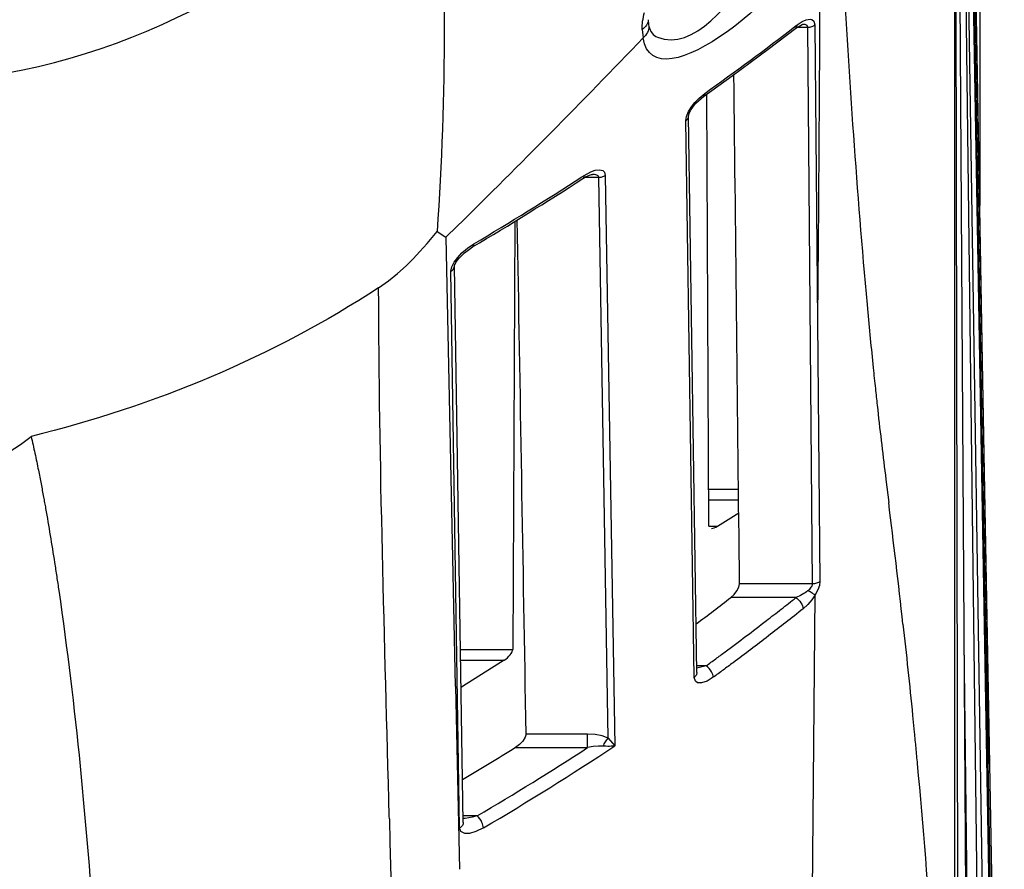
# Paper-space layout 'Sheet' of a CAD drawing. Header units: inches. Extents: x 0.2 to 10.8, y 0.2 to 8.3.
# Tile 417 of 545: x 7.849 to 8.053, y 4.765 to 4.941. Entities that reach past the tile are written whole.
import ezdxf

# ---------------------------------------------------------------- set-up
doc = ezdxf.new("R2010")
doc.units = ezdxf.units.IN
doc.header["$MEASUREMENT"] = 0
doc.layers.get('0').update_dxf_attribs({"lineweight": 5})

psp = doc.layouts.new('Sheet')

# ---------------------------------------------------------------- linework, layer by layer
at = {"color": 0, "linetype": 'ByBlock', "lineweight": -3}
for p, q in [((8.047632, 5.236273), (8.047632, 4.902245)), ((8.049637, 4.786553), (8.042863, 5.177339)), ((8.042894, 5.154282), (8.052696, 4.619786)), ((8.042879, 5.141806), (8.052295, 4.619786)), ((8.052058, 4.619786), (8.042888, 5.137296)), ((8.050335, 4.619786), (8.042785, 5.113643)), ((8.042815, 5.099423), (8.048734, 4.619786)), ((8.04264, 5.076129), (8.045593, 4.619786)), ((8.043305, 4.619786), (8.042544, 5.061876)), ((8.042394, 5.016398), (8.042333, 4.619786)), ((8.009293, 4.939342), (8.009758, 4.939695)), ((8.009296, 4.939341), (8.009758, 4.939697)), ((8.009503, 4.939058), (8.010806, 4.939799)), ((8.009758, 4.939696), (8.009506, 4.939061)), ((8.009758, 4.939695), (8.010818, 4.940393)), ((8.010806, 4.939799), (8.010885, 4.939816)), ((8.010818, 4.940393), (8.011598, 4.940737)), ((8.013436, 4.939704), (8.014486, 4.82433)), ((7.97764, 4.93876), (7.977819, 4.937032)), ((8.009739, 4.93923), (8.011951, 4.93923)), ((8.012967, 4.82383), (8.011951, 4.93923)), ((7.989448, 4.924538), (7.990627, 4.925517)), ((7.991452, 4.835816), (7.991045, 4.925363)), ((7.988384, 4.804461), (7.986662, 4.919852)), ((7.988962, 4.805475), (7.987254, 4.920875)), ((7.967901, 4.909581), (7.968763, 4.909674)), ((7.965106, 4.908193), (7.965587, 4.9085)), ((7.965109, 4.908191), (7.965587, 4.9085)), ((7.965777, 4.908118), (7.968618, 4.908118)), ((7.967152, 4.908685), (7.96732, 4.908703)), ((7.970543, 4.791848), (7.968618, 4.908118)), ((7.96998, 4.908508), (7.971981, 4.790293)), ((7.951203, 4.898957), (7.950802, 4.810266)), ((7.933023, 4.894382), (7.935097, 4.896873)), ((7.935097, 4.896873), (7.936954, 4.895677)), ((7.936954, 4.895677), (7.93929, 4.897979)), ((7.936955, 4.895675), (7.938891, 4.802588)), ((7.941427, 4.89342), (7.942744, 4.894318)), ((7.938662, 4.890529), (7.939381, 4.891493)), ((7.939786, 4.773248), (7.937985, 4.888653)), ((7.940523, 4.774366), (7.93871, 4.889763)), ((8.024238, 4.88178), (8.024323, 4.880866)), ((8.026336, 4.860886), (8.026444, 4.859912)), ((8.026338, 4.86089), (8.026444, 4.859912)), ((8.02815, 4.845473), (8.028735, 4.840689)), ((7.991417, 4.8435), (7.997593, 4.8435)), ((7.991428, 4.84124), (7.997618, 4.84124)), ((7.993252, 4.835819), (7.997647, 4.838581)), ((7.991452, 4.835819), (7.993252, 4.835819)), ((8.012967, 4.82383), (7.997808, 4.82383)), ((8.012323, 4.699974), (8.0135, 4.821536)), ((8.00948, 4.821002), (7.996, 4.821002)), ((8.046762, 4.619786), (8.044355, 4.811892)), ((7.939959, 4.810266), (7.950802, 4.810266)), ((7.939995, 4.808006), (7.949002, 4.808006)), ((7.949002, 4.808006), (7.940377, 4.802585)), ((7.990913, 4.80686), (7.988949, 4.806345)), ((7.990913, 4.80686), (7.988962, 4.80686)), ((7.938897, 4.802589), (7.939768, 4.764675)), ((7.94008, 4.802585), (7.940377, 4.802585)), ((8.033671, 4.796573), (8.034017, 4.793098)), ((7.966304, 4.792716), (7.953568, 4.792716)), ((7.966304, 4.789891), (7.966304, 4.792716)), ((7.970543, 4.791867), (7.971981, 4.790293)), ((7.951347, 4.789891), (7.966303, 4.789891)), ((7.925224, 4.775152), (7.92521, 4.775687)), ((7.943425, 4.775747), (7.940523, 4.775746))]:
    psp.add_line(p, q, dxfattribs=at)
for points in [[(8.011951, 4.93923), (8.011822, 4.93955), (8.011414, 4.939757), (8.010993, 4.939814), (8.010873, 4.939816)], [(8.011598, 4.940737), (8.012477, 4.940869), (8.012786, 4.940802), (8.013238, 4.940446), (8.013437, 4.939703)], [(7.990368, 4.924874), (7.996258, 4.929125), (8.00374, 4.934671), (8.009505, 4.93906)], [(7.987219, 4.921719), (7.987819, 4.922694), (7.988561, 4.923642), (7.989448, 4.924538)], [(7.987252, 4.92088), (7.987265, 4.920972), (7.987385, 4.921364), (7.987671, 4.92195), (7.988129, 4.922654), (7.988783, 4.923454), (7.989834, 4.924462), (7.99037, 4.924876)], [(7.986661, 4.919854), (7.986795, 4.920714), (7.987219, 4.921719)], [(7.965584, 4.908503), (7.96697, 4.909252), (7.967901, 4.909581)], [(7.968763, 4.909674), (7.969465, 4.909511), (7.969803, 4.909154), (7.969977, 4.908511)], [(7.965315, 4.907847), (7.966017, 4.908258), (7.966896, 4.908623), (7.967152, 4.908685)], [(7.928718, 4.889796), (7.930124, 4.891193), (7.931554, 4.892719), (7.933023, 4.894382)], [(7.938711, 4.88975), (7.938741, 4.88987), (7.938845, 4.890126), (7.939026, 4.890458), (7.939287, 4.890849), (7.939659, 4.891319), (7.940139, 4.89184), (7.940812, 4.892467), (7.941816, 4.893245), (7.942478, 4.893672)], [(7.939381, 4.891493), (7.940261, 4.892432), (7.941427, 4.89342)], [(7.937988, 4.888652), (7.938158, 4.889547), (7.938662, 4.890529)], [(7.922989, 4.885226), (7.925007, 4.88664), (7.926909, 4.888162), (7.928718, 4.889796)], [(7.836112, 4.845787), (7.838889, 4.847185), (7.841344, 4.848453), (7.843919, 4.849802), (7.846402, 4.851215), (7.84875, 4.852758), (7.850947, 4.854415)], [(7.996, 4.821002), (7.996708, 4.821661), (7.99728, 4.822406), (7.99767, 4.823166), (7.997808, 4.82383)], [(8.014485, 4.824331), (8.014372, 4.823497), (8.014065, 4.822615), (8.013514, 4.821562)], [(8.0135, 4.821536), (8.012809, 4.820534), (8.01196, 4.819553), (8.010975, 4.818656)], [(7.992349, 4.804472), (7.991071, 4.803695), (7.989906, 4.80332), (7.989114, 4.803348), (7.988653, 4.803684), (7.988383, 4.804463)], [(7.953568, 4.792716), (7.953395, 4.792041), (7.952902, 4.791268), (7.952198, 4.790531), (7.951348, 4.789891)], [(7.970543, 4.791848), (7.969357, 4.792307), (7.967912, 4.79261), (7.966304, 4.792716)], [(7.969586, 4.7902), (7.968586, 4.79022), (7.967484, 4.790112), (7.966302, 4.78989)], [(7.971946, 4.790255), (7.971708, 4.790242), (7.971457, 4.790208), (7.971167, 4.790182), (7.970841, 4.790163), (7.970475, 4.790156), (7.97006, 4.790166), (7.969586, 4.7902)], [(7.943427, 4.775747), (7.94235, 4.775467), (7.941666, 4.775329), (7.940957, 4.775224), (7.94051, 4.775187)], [(7.944706, 4.773256), (7.943166, 4.772497), (7.941848, 4.77213), (7.94088, 4.772103), (7.940067, 4.772505), (7.93979, 4.773246)]]:
    psp.add_lwpolyline(points, dxfattribs=at)
for centre, radius, start, end in [((-7.345088, 5.016677), 15.35975, 359.4754125, 359.7911877), ((7.615074, 5.452137), 0.646815, 305.494018, 307.551948), ((7.572955, 5.514428), 0.722417, 300.764394, 302.897123), ((7.572269, 5.516566), 0.724184, 300.768742, 302.851133), ((5.792942, 4.565721), 2.252638, 6.366126, 7.011279), ((7.641825, 5.289176), 0.595461, 300.430969, 303.019247), ((7.645363, 5.28301), 0.591147, 300.422709, 303.539701), ((52.280526, 5.950409), 44.370874, 181.5177802, 181.7184813)]:
    psp.add_arc(centre, radius, start, end, dxfattribs=at)
for centre, start_param, end_param in [((7.993252, 4.836951), -2.6905393, -1.9051411), ((7.949002, 4.809138), -1.9051411, -0.3371937), ((7.940377, 4.803717), -2.0709034, -1.9051411)]:
    psp.add_ellipse(centre, major_axis=(0.0017, 0.00144), ratio=0.4101932, start_param=start_param, end_param=end_param, dxfattribs=at)
for points in [[(7.842668, 4.929212), (7.877859, 4.934419), (7.911515, 4.955545), (7.93555, 4.981772)], [(7.935554, 4.981769), (7.936835, 4.953499), (7.937153, 4.925098), (7.935099, 4.896874)], [(8.014559, 4.960698), (8.00984, 4.946916), (7.980012, 4.922632), (7.977817, 4.937034)], [(8.019169, 4.952005), (8.020529, 4.928576), (8.022087, 4.905151), (8.024238, 4.881781)], [(7.980777, 4.937166), (7.988341, 4.933996), (7.996026, 4.944707), (8.000934, 4.951279)], [(7.93929, 4.897979), (7.952305, 4.910825), (7.965207, 4.923791), (7.977819, 4.937032)], [(7.997808, 4.82383), (7.997423, 4.859025), (7.997039, 4.894219), (7.996648, 4.929414)], [(7.953568, 4.792716), (7.952962, 4.828241), (7.952348, 4.863766), (7.95174, 4.89929)], [(7.922989, 4.885226), (7.901141, 4.870914), (7.87633, 4.860569), (7.850947, 4.854415)], [(7.925206, 4.775685), (7.924256, 4.812194), (7.923088, 4.848705), (7.922989, 4.885226)], [(7.856688, 4.822432), (7.860218, 4.79824), (7.862462, 4.773858), (7.864165, 4.749469)]]:
    psp.add_open_spline(points, degree=3, dxfattribs=at)
for points, knots in [([(7.97764, 4.93876), (7.977612, 4.939325), (7.97769, 4.940528), (7.977953, 4.941699), (7.978124, 4.942306)], [0, 0, 0, 0, 0.4728636, 1, 1, 1, 1]), ([(7.978877, 4.940772), (7.978877, 4.940392), (7.978595, 4.939582), (7.977998, 4.938998), (7.97764, 4.93876)], [0, 0, 0, 0, 0.4691036, 1, 1, 1, 1]), ([(7.978877, 4.940772), (7.978877, 4.940537), (7.978898, 4.940088), (7.978967, 4.939642), (7.979015, 4.939433)], [0, 0, 0, 0, 0.5222204, 1, 1, 1, 1]), ([(8.011951, 4.93923), (8.012247, 4.939232), (8.012778, 4.939315), (8.013255, 4.939561), (8.013436, 4.939704)], [0, 0, 0, 0, 0.5620022, 1, 1, 1, 1]), ([(7.979015, 4.939433), (7.979023, 4.938988), (7.978783, 4.938059), (7.978177, 4.937339), (7.977819, 4.937032)], [0, 0, 0, 0, 0.4854327, 1, 1, 1, 1]), ([(7.979015, 4.939433), (7.979131, 4.938919), (7.97952, 4.937965), (7.980353, 4.937345), (7.980777, 4.937166)], [0, 0, 0, 0, 0.5335595, 1, 1, 1, 1]), ([(7.990373, 4.924878), (7.990454, 4.924937), (7.990599, 4.92514), (7.990628, 4.925382), (7.990627, 4.925517)], [0, 0, 0, 0, 0.4279642, 1, 1, 1, 1]), ([(7.986661, 4.919852), (7.986827, 4.91997), (7.987125, 4.920259), (7.987256, 4.92067), (7.987252, 4.920872)], [0, 0, 0, 0, 0.5014449, 1, 1, 1, 1]), ([(7.965323, 4.907853), (7.965407, 4.907907), (7.965561, 4.908112), (7.965588, 4.90836), (7.965587, 4.9085)], [0, 0, 0, 0, 0.415849, 1, 1, 1, 1]), ([(7.968617, 4.908118), (7.968611, 4.90832), (7.968122, 4.90872), (7.967623, 4.908703), (7.967322, 4.908703)], [0, 0, 0, 0, 0.4028795, 1, 1, 1, 1]), ([(7.968618, 4.908118), (7.968857, 4.90812), (7.969335, 4.908183), (7.969782, 4.908376), (7.96998, 4.908508)], [0, 0, 0, 0, 0.5005788, 1, 1, 1, 1]), ([(7.942478, 4.893671), (7.942581, 4.893732), (7.942724, 4.893956), (7.942744, 4.894197), (7.942743, 4.894318)], [0, 0, 0, 0, 0.4963491, 1, 1, 1, 1]), ([(7.937985, 4.888653), (7.938207, 4.888785), (7.938569, 4.889097), (7.938712, 4.889559), (7.93871, 4.889757)], [0, 0, 0, 0, 0.5658898, 1, 1, 1, 1]), ([(8.024323, 4.880865), (8.024513, 4.878816), (8.0249, 4.874734), (8.025306, 4.870653), (8.025514, 4.868621)], [0, 0, 0, 0, 0.5017015, 1, 1, 1, 1]), ([(8.025514, 4.868621), (8.025587, 4.867904), (8.025735, 4.866474), (8.025886, 4.865044), (8.025962, 4.864331)], [0, 0, 0, 0, 0.5007726, 1, 1, 1, 1]), ([(8.025962, 4.864331), (8.026023, 4.863756), (8.026147, 4.862607), (8.026273, 4.861459), (8.026336, 4.860886)], [0, 0, 0, 0, 0.5006915, 1, 1, 1, 1]), ([(8.026444, 4.859912), (8.026715, 4.857493), (8.027274, 4.852679), (8.027858, 4.847867), (8.02815, 4.845473)], [0, 0, 0, 0, 0.5023165, 1, 1, 1, 1]), ([(7.850947, 4.854415), (7.851219, 4.853245), (7.851742, 4.850901), (7.852232, 4.848551), (7.852469, 4.847375)], [0, 0, 0, 0, 0.5003271, 1, 1, 1, 1]), ([(7.852469, 4.847375), (7.852655, 4.846453), (7.853017, 4.844608), (7.853363, 4.84276), (7.853532, 4.841835)], [0, 0, 0, 0, 0.5001706, 1, 1, 1, 1]), ([(7.853532, 4.841835), (7.853604, 4.841445), (7.853745, 4.840663), (7.853885, 4.839882), (7.853954, 4.839491)], [0, 0, 0, 0, 0.500058, 1, 1, 1, 1]), ([(7.853954, 4.839491), (7.854284, 4.837623), (7.854919, 4.833884), (7.855518, 4.83014), (7.855809, 4.828267)], [0, 0, 0, 0, 0.5002146, 1, 1, 1, 1]), ([(7.855809, 4.828267), (7.85596, 4.827295), (7.856258, 4.825351), (7.856546, 4.823405), (7.856688, 4.822432)], [0, 0, 0, 0, 0.5000781, 1, 1, 1, 1]), ([(8.011996, 4.822439), (8.012253, 4.82265), (8.012659, 4.823045), (8.012971, 4.823588), (8.012967, 4.82383)], [0, 0, 0, 0, 0.5788097, 1, 1, 1, 1]), ([(8.014485, 4.82433), (8.014284, 4.824163), (8.013784, 4.823924), (8.013245, 4.823832), (8.012967, 4.82383)], [0, 0, 0, 0, 0.4843132, 1, 1, 1, 1]), ([(8.011996, 4.822439), (8.011625, 4.822134), (8.010812, 4.821598), (8.009934, 4.821183), (8.00948, 4.821002)], [0, 0, 0, 0, 0.4952136, 1, 1, 1, 1]), ([(8.0135, 4.821536), (8.01328, 4.821664), (8.012779, 4.821965), (8.012278, 4.822267), (8.011996, 4.822439)], [0, 0, 0, 0, 0.434977, 1, 1, 1, 1]), ([(7.988824, 4.815546), (7.99003, 4.816447), (7.992429, 4.818256), (7.994813, 4.820084), (7.996, 4.821002)], [0, 0, 0, 0, 0.5007405, 1, 1, 1, 1]), ([(8.003388, 4.816225), (8.00441, 4.817015), (8.006446, 4.8186), (8.008471, 4.8202), (8.00948, 4.821002)], [0, 0, 0, 0, 0.500641, 1, 1, 1, 1]), ([(8.00948, 4.821002), (8.009905, 4.820735), (8.010571, 4.820027), (8.010973, 4.819105), (8.010975, 4.818656)], [0, 0, 0, 0, 0.5278806, 1, 1, 1, 1]), ([(8.010975, 4.818657), (8.008596, 4.816764), (8.003791, 4.813007), (7.998926, 4.80933), (7.996471, 4.807506)], [0, 0, 0, 0, 0.4985644, 1, 1, 1, 1]), ([(7.994821, 4.809736), (7.996261, 4.810806), (7.999127, 4.812955), (8.001973, 4.815131), (8.003388, 4.816225)], [0, 0, 0, 0, 0.5008467, 1, 1, 1, 1]), ([(8.031689, 4.815497), (8.032038, 4.812347), (8.03272, 4.806044), (8.033368, 4.799736), (8.033681, 4.796579)], [0, 0, 0, 0, 0.4996975, 1, 1, 1, 1]), ([(7.990913, 4.80686), (7.991567, 4.807337), (7.992871, 4.808293), (7.994172, 4.809255), (7.994821, 4.809736)], [0, 0, 0, 0, 0.5003651, 1, 1, 1, 1]), ([(7.99235, 4.804472), (7.992347, 4.804861), (7.992005, 4.805788), (7.991375, 4.806543), (7.990913, 4.80686)], [0, 0, 0, 0, 0.4104243, 1, 1, 1, 1]), ([(7.996471, 4.807506), (7.995787, 4.806997), (7.994415, 4.805982), (7.993039, 4.804974), (7.992349, 4.80447)], [0, 0, 0, 0, 0.4996058, 1, 1, 1, 1]), ([(7.988856, 4.805009), (7.988802, 4.8049), (7.988666, 4.804695), (7.988482, 4.804532), (7.988382, 4.804462)], [0, 0, 0, 0, 0.4991795, 1, 1, 1, 1]), ([(7.98896, 4.805475), (7.988961, 4.805395), (7.988944, 4.805234), (7.988891, 4.805081), (7.988856, 4.805009)], [0, 0, 0, 0, 0.500886, 1, 1, 1, 1]), ([(8.034023, 4.793102), (8.034128, 4.792011), (8.034337, 4.789826), (8.034541, 4.787642), (8.034642, 4.786549)], [0, 0, 0, 0, 0.4996553, 1, 1, 1, 1]), ([(7.969586, 4.7902), (7.969694, 4.790515), (7.96997, 4.791098), (7.970354, 4.79162), (7.970573, 4.791836)], [0, 0, 0, 0, 0.5188327, 1, 1, 1, 1]), ([(7.951347, 4.789891), (7.949538, 4.788756), (7.9459, 4.786504), (7.942238, 4.784292), (7.940397, 4.783193)], [0, 0, 0, 0, 0.4990167, 1, 1, 1, 1]), ([(8.034642, 4.786549), (8.035843, 4.773496), (8.040431, 4.718023), (8.039956, 4.662308), (8.040796, 4.619784)], [0, 0, 0, 0, 0.2355898, 1, 1, 1, 1]), ([(7.940525, 4.774366), (7.940526, 4.774271), (7.9405, 4.774065), (7.940415, 4.773875), (7.940358, 4.773782)], [0, 0, 0, 0, 0.4675902, 1, 1, 1, 1]), ([(7.944706, 4.773256), (7.944703, 4.773644), (7.944406, 4.774574), (7.943855, 4.775383), (7.943427, 4.775747)], [0, 0, 0, 0, 0.4081483, 1, 1, 1, 1]), ([(7.940358, 4.773782), (7.940289, 4.773671), (7.940117, 4.773467), (7.939902, 4.773313), (7.939788, 4.773247)], [0, 0, 0, 0, 0.4998495, 1, 1, 1, 1])]:
    psp.add_open_spline(points, degree=3, knots=knots, dxfattribs=at)

doc.saveas('drawing.dxf')
